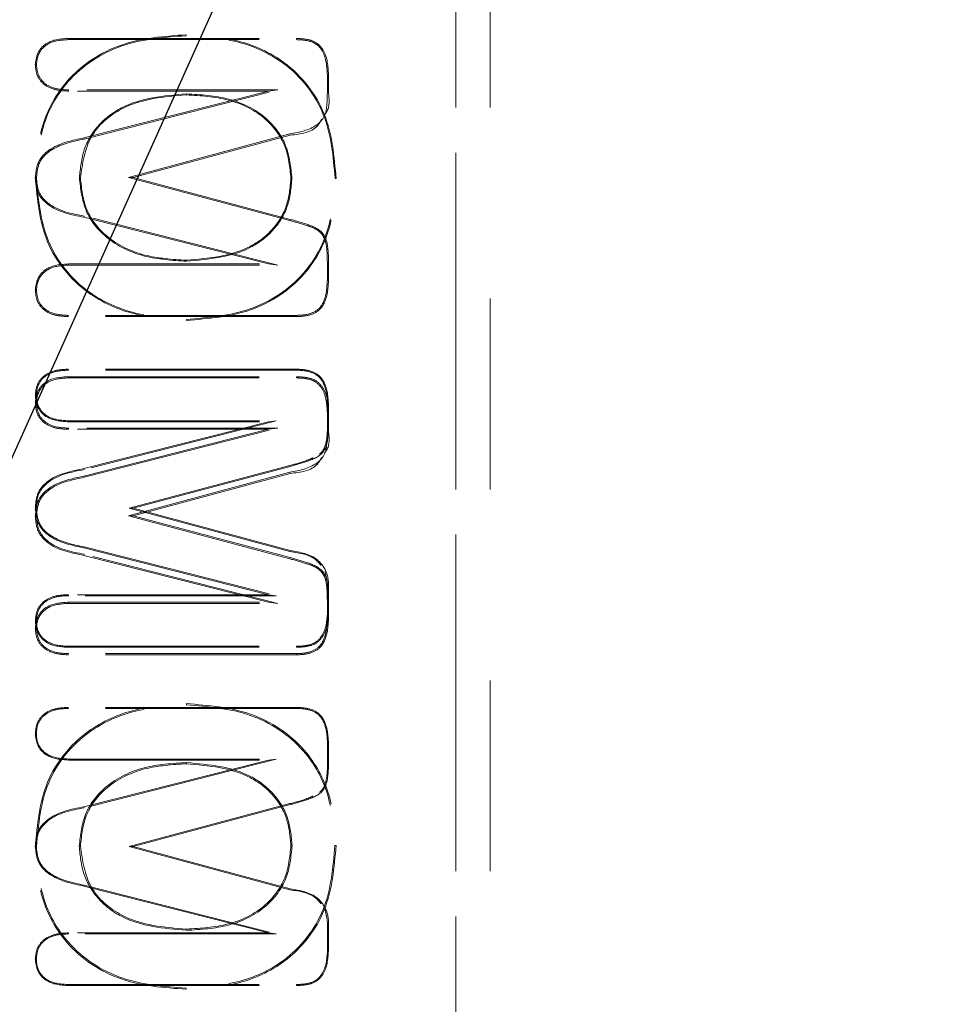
# Model space of a CAD drawing. Header units: inches. Extents: x 1802 to 2468, y -253 to -72.
# Tile 299 of 570: x 2074.88 to 2075.366, y -96.033 to -95.517. Entities that reach past the tile are written whole.
import ezdxf

# ---------------------------------------------------------------- set-up
doc = ezdxf.new("R2010")
doc.units = ezdxf.units.IN
doc.header["$LTSCALE"] = 0.5
doc.header["$MEASUREMENT"] = 0
doc.linetypes.add('HIDDEN', pattern=[0.225, 0.15, -0.075])
doc.layers.add('SID-M-S', color=105, linetype='Continuous')
doc.layers.add('SVD-M-S', color=8, linetype='Continuous')

msp = doc.modelspace()

# ---------------------------------------------------------------- linework, layer by layer
at = {"layer": 'SID-M-S'}
msp.add_line((2075.92523, -93.4104), (2071.99078, -102.16891), dxfattribs=at)
at = {"layer": 'SVD-M-S', "linetype": 'HIDDEN', "lineweight": 18}
for p, q in [((2075.10823, -96.28697), (2075.10823, -95.26334)), ((2075.10823, -95.26334), (2075.10823, -96.28697)), ((2075.12627, -95.26334), (2075.12627, -96.28697)), ((2074.96704, -95.52567), (2074.96704, -95.52515)), ((2074.90538, -95.52774), (2074.90537, -95.52712)), ((2074.90537, -95.52712), (2075.02483, -95.52712)), ((2074.90538, -95.52774), (2075.02482, -95.52774)), ((2075.02482, -95.52774), (2075.02483, -95.52712)), ((2074.8887, -95.54084), (2074.88808, -95.54084)), ((2075.04101, -95.54608), (2075.04163, -95.54607)), ((2075.04101, -95.54608), (2075.04101, -95.55551)), ((2075.04163, -95.54607), (2075.04163, -95.55551)), ((2074.90547, -95.55406), (2074.90546, -95.55468)), ((2075.01013, -95.55468), (2074.90546, -95.55468)), ((2075.01509, -95.55406), (2074.90547, -95.55406)), ((2074.91352, -95.5792), (2075.01013, -95.55468)), ((2074.91368, -95.57979), (2075.01509, -95.55406)), ((2074.96726, -95.55613), (2074.96725, -95.55665)), ((2075.01509, -95.55406), (2075.01013, -95.55468)), ((2075.04101, -95.55551), (2075.04163, -95.55551)), ((2075.02138, -95.57715), (2074.93687, -95.59996)), ((2075.02154, -95.57775), (2074.93926, -95.59996)), ((2075.02138, -95.57715), (2075.02154, -95.57775)), ((2074.91368, -95.57979), (2074.91352, -95.5792)), ((2074.8886, -95.59986), (2074.88808, -95.59987)), ((2074.91119, -95.60005), (2074.9117, -95.60005)), ((2074.93687, -95.59996), (2075.02138, -95.62249)), ((2074.93687, -95.59996), (2074.93926, -95.59996)), ((2074.93926, -95.59996), (2075.02154, -95.62189)), ((2075.02246, -95.60048), (2075.02194, -95.60048)), ((2075.04505, -95.60048), (2075.04556, -95.60048)), ((2074.91367, -95.62012), (2074.91352, -95.62072)), ((2075.01013, -95.64523), (2074.91352, -95.62072)), ((2075.01509, -95.64585), (2074.91367, -95.62012)), ((2075.02138, -95.62249), (2075.02154, -95.62189)), ((2074.90547, -95.64585), (2074.90546, -95.64523)), ((2074.90546, -95.64523), (2075.01013, -95.64523)), ((2074.96725, -95.64378), (2074.96725, -95.64326)), ((2075.01509, -95.64585), (2075.01013, -95.64523)), ((2075.04101, -95.64425), (2075.04101, -95.65371)), ((2075.04101, -95.64425), (2075.04163, -95.64425)), ((2075.04163, -95.64425), (2075.04163, -95.65372)), ((2074.90547, -95.64585), (2075.01509, -95.64585)), ((2075.04101, -95.65371), (2075.04163, -95.65372)), ((2074.8887, -95.65886), (2074.88808, -95.65886)), ((2074.90538, -95.67217), (2074.90537, -95.67279)), ((2075.02483, -95.67279), (2074.90537, -95.67279)), ((2075.02482, -95.67217), (2074.90538, -95.67217)), ((2074.96725, -95.67425), (2074.96725, -95.67476)), ((2075.02482, -95.67217), (2075.02483, -95.67279)), ((2075.02483, -95.70035), (2074.90537, -95.70035)), ((2074.90538, -95.70087), (2074.90537, -95.70035)), ((2075.02482, -95.70087), (2074.90538, -95.70087)), ((2075.02482, -95.70087), (2075.02483, -95.70035)), ((2074.90538, -95.70491), (2074.90537, -95.70429)), ((2074.90537, -95.70429), (2075.02483, -95.70429)), ((2074.90538, -95.70491), (2075.02482, -95.70491)), ((2075.02482, -95.70491), (2075.02483, -95.70429)), ((2074.8886, -95.71428), (2074.88808, -95.71428)), ((2074.8887, -95.71801), (2074.88808, -95.71801)), ((2075.04111, -95.71943), (2075.04163, -95.71942)), ((2075.04111, -95.72889), (2075.04111, -95.71943)), ((2075.04163, -95.72889), (2075.04163, -95.71942)), ((2074.90547, -95.72739), (2074.90546, -95.72791)), ((2074.90546, -95.72791), (2075.01013, -95.72791)), ((2074.90547, -95.72739), (2075.01426, -95.72739)), ((2075.01013, -95.72791), (2074.91352, -95.75242)), ((2075.01426, -95.72739), (2074.91365, -95.75292)), ((2075.01426, -95.72739), (2075.01013, -95.72791)), ((2075.04101, -95.72324), (2075.04101, -95.73267)), ((2075.04101, -95.72324), (2075.04163, -95.72324)), ((2074.90547, -95.73123), (2074.90546, -95.73185)), ((2075.01013, -95.73185), (2074.90546, -95.73185)), ((2075.01509, -95.73123), (2074.90547, -95.73123)), ((2074.91352, -95.75636), (2075.01013, -95.73185)), ((2074.91368, -95.75696), (2075.01509, -95.73123)), ((2075.01509, -95.73123), (2075.01013, -95.73185)), ((2075.04111, -95.72889), (2075.04163, -95.72889)), ((2075.04163, -95.72889), (2075.04163, -95.73268)), ((2074.91365, -95.75292), (2074.91352, -95.75242)), ((2074.93727, -95.77318), (2075.02141, -95.75076)), ((2074.93926, -95.77319), (2075.02154, -95.75126)), ((2075.02141, -95.75076), (2075.02154, -95.75126)), ((2074.91368, -95.75696), (2074.91352, -95.75636)), ((2075.02138, -95.75432), (2074.93687, -95.77713)), ((2075.02154, -95.75492), (2074.93926, -95.77712)), ((2075.02138, -95.75432), (2075.02154, -95.75492)), ((2074.8886, -95.77319), (2074.88808, -95.77319)), ((2074.93727, -95.77318), (2074.93926, -95.77319)), ((2075.02141, -95.79589), (2074.93727, -95.77318)), ((2075.02154, -95.79539), (2074.93926, -95.77319)), ((2074.8887, -95.77712), (2074.88808, -95.77712)), ((2074.93687, -95.77713), (2074.93926, -95.77712)), ((2074.93687, -95.77713), (2075.02138, -95.79965)), ((2074.93926, -95.77712), (2075.02154, -95.79905)), ((2074.91365, -95.79345), (2074.91352, -95.79395)), ((2074.91352, -95.79395), (2075.01013, -95.81846)), ((2074.91365, -95.79345), (2075.01426, -95.81898)), ((2074.91367, -95.79728), (2074.91352, -95.79788)), ((2075.01013, -95.8224), (2074.91352, -95.79788)), ((2075.01509, -95.82302), (2074.91367, -95.79728)), ((2075.02138, -95.79965), (2075.02154, -95.79905)), ((2075.02141, -95.79589), (2075.02154, -95.79539)), ((2075.01013, -95.81846), (2074.90546, -95.81846)), ((2074.90547, -95.81898), (2074.90546, -95.81846)), ((2075.01426, -95.81898), (2074.90547, -95.81898)), ((2075.01426, -95.81898), (2075.01013, -95.81846)), ((2075.04111, -95.81763), (2075.04163, -95.81763)), ((2075.04111, -95.82707), (2075.04111, -95.81763)), ((2075.04163, -95.82707), (2075.04163, -95.81763)), ((2074.90547, -95.82302), (2074.90546, -95.8224)), ((2074.90546, -95.8224), (2075.01013, -95.8224)), ((2074.90547, -95.82302), (2075.01509, -95.82302)), ((2075.01509, -95.82302), (2075.01013, -95.8224)), ((2075.04101, -95.82142), (2075.04163, -95.82141)), ((2075.04101, -95.82142), (2075.04101, -95.83088)), ((2075.04101, -95.83088), (2075.04163, -95.83089)), ((2075.04111, -95.82707), (2075.04163, -95.82707)), ((2075.04163, -95.82707), (2075.04163, -95.83089)), ((2074.8886, -95.8323), (2074.88808, -95.8323)), ((2074.8887, -95.83603), (2074.88808, -95.83602)), ((2074.90538, -95.8455), (2074.90537, -95.84602)), ((2074.90537, -95.84602), (2075.02483, -95.84602)), ((2074.90538, -95.8455), (2075.02482, -95.8455)), ((2075.02482, -95.8455), (2075.02483, -95.84602)), ((2074.90538, -95.84934), (2074.90537, -95.84996)), ((2075.02483, -95.84996), (2074.90537, -95.84996)), ((2075.02482, -95.84934), (2074.90538, -95.84934)), ((2075.02482, -95.84934), (2075.02483, -95.84996)), ((2075.02483, -95.87752), (2074.90537, -95.87752)), ((2074.90538, -95.87803), (2074.90537, -95.87752)), ((2074.96725, -95.87617), (2074.96725, -95.87555)), ((2075.02482, -95.87803), (2075.02483, -95.87752)), ((2075.02482, -95.87803), (2074.90538, -95.87803)), ((2074.8886, -95.89145), (2074.88808, -95.89145)), ((2075.04111, -95.89659), (2075.04163, -95.89659)), ((2075.04111, -95.90606), (2075.04111, -95.89659)), ((2075.04163, -95.90606), (2075.04163, -95.89659)), ((2074.90547, -95.90456), (2074.90546, -95.90508)), ((2074.90546, -95.90508), (2075.01013, -95.90508)), ((2074.90547, -95.90456), (2075.01426, -95.90456)), ((2075.01013, -95.90508), (2074.91352, -95.92959)), ((2075.01426, -95.90456), (2074.91365, -95.93009)), ((2074.96725, -95.90643), (2074.96725, -95.90704)), ((2075.01426, -95.90456), (2075.01013, -95.90508)), ((2075.04111, -95.90606), (2075.04163, -95.90606)), ((2074.93727, -95.95035), (2075.02141, -95.92792)), ((2074.93926, -95.95035), (2075.02154, -95.92842)), ((2075.02141, -95.92792), (2075.02154, -95.92842)), ((2074.91365, -95.93009), (2074.91352, -95.92959)), ((2074.8886, -95.95035), (2074.88808, -95.95035)), ((2074.91109, -95.95026), (2074.9117, -95.95026)), ((2074.93727, -95.95035), (2074.93926, -95.95035)), ((2075.02141, -95.97306), (2074.93727, -95.95035)), ((2075.02154, -95.97256), (2074.93926, -95.95035)), ((2075.02256, -95.94983), (2075.02194, -95.94983)), ((2075.04494, -95.94983), (2075.04556, -95.94983)), ((2074.91365, -95.97061), (2074.91352, -95.97111)), ((2074.91352, -95.97111), (2075.01013, -95.99563)), ((2074.91365, -95.97061), (2075.01426, -95.99614)), ((2075.02141, -95.97306), (2075.02154, -95.97256)), ((2075.01013, -95.99563), (2074.90546, -95.99563)), ((2074.90547, -95.99614), (2074.90546, -95.99563)), ((2075.01426, -95.99614), (2074.90547, -95.99614)), ((2074.96726, -95.99428), (2074.96725, -95.99366)), ((2075.01426, -95.99614), (2075.01013, -95.99563)), ((2075.04111, -95.9948), (2075.04163, -95.9948)), ((2075.04111, -96.00423), (2075.04111, -95.9948)), ((2075.04163, -96.00424), (2075.04163, -95.9948)), ((2075.04111, -96.00423), (2075.04163, -96.00424)), ((2074.8886, -96.00947), (2074.88808, -96.00947)), ((2074.90538, -96.02267), (2074.90537, -96.02319)), ((2074.90537, -96.02319), (2075.02483, -96.02319)), ((2074.90538, -96.02267), (2075.02482, -96.02267)), ((2074.96704, -96.02454), (2074.96704, -96.02515)), ((2075.02482, -96.02267), (2075.02483, -96.02319))]:
    msp.add_line(p, q, dxfattribs=at)
for points, knots in [([(2074.96704, -95.52515), (2074.9555, -95.52599), (2074.93248, -95.52766), (2074.90446, -95.54606), (2074.88987, -95.57271), (2074.88868, -95.5908), (2074.88808, -95.59987)], [0, 0, 0, 0, 0.280499, 0.559392, 0.779335, 1, 1, 1, 1]), ([(2074.96704, -95.52567), (2074.95556, -95.5265), (2074.93269, -95.52816), (2074.90485, -95.54642), (2074.89037, -95.57288), (2074.88919, -95.59085), (2074.8886, -95.59986)], [0, 0, 0, 0, 0.280942, 0.559496, 0.779118, 1, 1, 1, 1]), ([(2075.04556, -95.60048), (2075.0446, -95.58889), (2075.04267, -95.56578), (2075.02172, -95.53915), (2074.99419, -95.52679), (2074.9761, -95.5257), (2074.96704, -95.52515)], [0, 0, 0, 0, 0.280165, 0.558698, 0.779043, 1, 1, 1, 1]), ([(2075.04505, -95.60048), (2075.04409, -95.58896), (2075.04218, -95.566), (2075.02138, -95.53956), (2074.99404, -95.5273), (2074.97606, -95.52621), (2074.96704, -95.52567)], [0, 0, 0, 0, 0.280361, 0.558436, 0.77866, 1, 1, 1, 1]), ([(2074.88808, -95.54084), (2074.88838, -95.5385), (2074.88899, -95.53381), (2074.89557, -95.52774), (2074.90165, -95.52736), (2074.90537, -95.52712)], [0, 0, 0, 0, 0.280121, 0.559565, 1, 1, 1, 1]), ([(2074.8887, -95.54084), (2074.88882, -95.53934), (2074.88907, -95.53637), (2074.89137, -95.53242), (2074.89657, -95.52829), (2074.90173, -95.52797), (2074.90538, -95.52774)], [0, 0, 0, 0, 0.187199, 0.3717, 0.556354, 1, 1, 1, 1]), ([(2075.02482, -95.52774), (2075.02661, -95.52781), (2075.03013, -95.52795), (2075.03528, -95.52961), (2075.04041, -95.53571), (2075.04076, -95.54177), (2075.04101, -95.54608)], [0, 0, 0, 0, 0.190418, 0.375788, 0.556281, 1, 1, 1, 1]), ([(2075.02483, -95.52712), (2075.02665, -95.52719), (2075.03029, -95.52734), (2075.03564, -95.52908), (2075.04099, -95.5354), (2075.04136, -95.54166), (2075.04163, -95.54607)], [0, 0, 0, 0, 0.18788, 0.3748798, 0.5606873, 1, 1, 1, 1]), ([(2074.90546, -95.55468), (2074.90311, -95.55457), (2074.89842, -95.55436), (2074.89229, -95.55149), (2074.88857, -95.54641), (2074.88825, -95.5427), (2074.88808, -95.54084)], [0, 0, 0, 0, 0.280959, 0.560029, 0.779778, 1, 1, 1, 1]), ([(2074.90547, -95.55406), (2074.90317, -95.55396), (2074.89863, -95.55376), (2074.89273, -95.55102), (2074.88916, -95.54617), (2074.88886, -95.54263), (2074.8887, -95.54084)], [0, 0, 0, 0, 0.285945, 0.563407, 0.780072, 1, 1, 1, 1]), ([(2074.91119, -95.60005), (2074.91168, -95.59505), (2074.91266, -95.58505), (2074.92067, -95.57186), (2074.93838, -95.55861), (2074.95536, -95.55715), (2074.96726, -95.55613)], [0, 0, 0, 0, 0.187389, 0.375014, 0.562503, 1, 1, 1, 1]), ([(2074.9117, -95.60005), (2074.91277, -95.5926), (2074.91491, -95.57771), (2074.93637, -95.55917), (2074.95553, -95.55761), (2074.96725, -95.55665)], [0, 0, 0, 0, 0.279993, 0.559592, 1, 1, 1, 1]), ([(2074.96725, -95.55665), (2074.97464, -95.55709), (2074.98937, -95.55796), (2075.00847, -95.56717), (2075.02021, -95.58303), (2075.02136, -95.59466), (2075.02194, -95.60048)], [0, 0, 0, 0, 0.280961, 0.560426, 0.779933, 1, 1, 1, 1]), ([(2074.96726, -95.55613), (2074.97469, -95.55657), (2074.98954, -95.55745), (2075.00882, -95.56677), (2075.0207, -95.58282), (2075.02187, -95.59459), (2075.02246, -95.60048)], [0, 0, 0, 0, 0.279842, 0.559426, 0.779748, 1, 1, 1, 1]), ([(2075.04101, -95.55551), (2075.04096, -95.55761), (2075.04087, -95.56177), (2075.04004, -95.56808), (2075.03345, -95.57494), (2075.02641, -95.57623), (2075.02138, -95.57715)], [0, 0, 0, 0, 0.190351, 0.37588, 0.553644, 1, 1, 1, 1]), ([(2075.04163, -95.55551), (2075.04198, -95.55891), (2075.04243, -95.56315), (2075.04005, -95.56643), (2075.03958, -95.56709)], [0, 0, 0, 0, 0.79971, 1, 1, 1, 1]), ([(2075.03806, -95.56941), (2075.03736, -95.57064), (2075.03414, -95.57635), (2075.02708, -95.57714), (2075.02154, -95.57775)], [0, 0, 0, 0, 0.215277, 1, 1, 1, 1]), ([(2074.88808, -95.59996), (2074.88841, -95.59691), (2074.8889, -95.59232), (2074.89272, -95.58751), (2074.89997, -95.58203), (2074.9075, -95.58045), (2074.91352, -95.5792)], [0, 0, 0, 0, 0.248636, 0.37389, 0.499113, 1, 1, 1, 1]), ([(2074.8887, -95.59996), (2074.88901, -95.59701), (2074.88948, -95.59258), (2074.89318, -95.58794), (2074.90029, -95.58257), (2074.90771, -95.58103), (2074.91368, -95.57979)], [0, 0, 0, 0, 0.245847, 0.369127, 0.492501, 1, 1, 1, 1]), ([(2074.88808, -95.59987), (2074.88911, -95.61146), (2074.89117, -95.63458), (2074.91256, -95.66086), (2074.94011, -95.67301), (2074.9582, -95.67418), (2074.96725, -95.67476)], [0, 0, 0, 0, 0.280088, 0.558604, 0.779028, 1, 1, 1, 1]), ([(2074.91352, -95.62072), (2074.90669, -95.61942), (2074.89718, -95.6176), (2074.88865, -95.60807), (2074.88827, -95.60266), (2074.88808, -95.59996)], [0, 0, 0, 0, 0.5600807, 0.7797339, 1, 1, 1, 1]), ([(2074.8886, -95.59986), (2074.88962, -95.61139), (2074.89166, -95.63434), (2074.9129, -95.66044), (2074.94026, -95.6725), (2074.95824, -95.67366), (2074.96725, -95.67425)], [0, 0, 0, 0, 0.280257, 0.558297, 0.77862, 1, 1, 1, 1]), ([(2074.91367, -95.62012), (2074.90693, -95.61885), (2074.89761, -95.6171), (2074.88924, -95.60781), (2074.88888, -95.60259), (2074.8887, -95.59996)], [0, 0, 0, 0, 0.565409, 0.781494, 1, 1, 1, 1]), ([(2074.96725, -95.64378), (2074.95981, -95.64335), (2074.94493, -95.64248), (2074.92564, -95.63336), (2074.91307, -95.61777), (2074.91182, -95.60595), (2074.91119, -95.60005)], [0, 0, 0, 0, 0.279788, 0.559453, 0.779811, 1, 1, 1, 1]), ([(2074.96725, -95.64326), (2074.95985, -95.64283), (2074.9451, -95.64197), (2074.92599, -95.63295), (2074.91356, -95.61755), (2074.91232, -95.60589), (2074.9117, -95.60005)], [0, 0, 0, 0, 0.280968, 0.56052, 0.7802, 1, 1, 1, 1]), ([(2074.96725, -95.67476), (2074.97868, -95.67386), (2075.00148, -95.67206), (2075.02924, -95.65381), (2075.04369, -95.62739), (2075.04494, -95.60946), (2075.04556, -95.60048)], [0, 0, 0, 0, 0.280467, 0.559364, 0.779372, 1, 1, 1, 1]), ([(2075.02194, -95.60048), (2075.0215, -95.60535), (2075.02061, -95.61509), (2075.01273, -95.62787), (2074.99551, -95.64084), (2074.9789, -95.64227), (2074.96725, -95.64326)], [0, 0, 0, 0, 0.18712, 0.373893, 0.56098, 1, 1, 1, 1]), ([(2075.02246, -95.60048), (2075.02201, -95.60541), (2075.02111, -95.61527), (2075.01313, -95.62821), (2074.99574, -95.64133), (2074.97898, -95.64277), (2074.96725, -95.64378)], [0, 0, 0, 0, 0.187349, 0.374792, 0.562344, 1, 1, 1, 1]), ([(2074.96725, -95.67425), (2074.97863, -95.67335), (2075.00128, -95.67157), (2075.02885, -95.65345), (2075.04319, -95.62722), (2075.04443, -95.60941), (2075.04505, -95.60048)], [0, 0, 0, 0, 0.280873, 0.559442, 0.779161, 1, 1, 1, 1]), ([(2075.02138, -95.62249), (2075.02432, -95.62331), (2075.02896, -95.62462), (2075.03463, -95.62657), (2075.03793, -95.62903), (2075.04026, -95.63305), (2075.0409, -95.63835), (2075.04097, -95.64244), (2075.04101, -95.64425)], [0, 0, 0, 0, 0.273065, 0.431486, 0.532335, 0.633624, 0.837067, 1, 1, 1, 1]), ([(2075.02154, -95.62189), (2075.02459, -95.6227), (2075.03064, -95.62431), (2075.03954, -95.62822), (2075.04153, -95.63679), (2075.04159, -95.64175), (2075.04163, -95.64425)], [0, 0, 0, 0, 0.2819089, 0.5591024, 0.7785553, 1, 1, 1, 1]), ([(2074.88808, -95.65886), (2074.8884, -95.65652), (2074.88903, -95.65184), (2074.89569, -95.64586), (2074.90175, -95.64547), (2074.90546, -95.64523)], [0, 0, 0, 0, 0.279801, 0.5595, 1, 1, 1, 1]), ([(2074.8887, -95.65886), (2074.88882, -95.65736), (2074.88906, -95.65439), (2074.89146, -95.6505), (2074.89667, -95.6464), (2074.90183, -95.64608), (2074.90547, -95.64585)], [0, 0, 0, 0, 0.186949, 0.371192, 0.556281, 1, 1, 1, 1]), ([(2075.04101, -95.65371), (2075.04087, -95.65639), (2075.04059, -95.66166), (2075.03754, -95.66891), (2075.03107, -95.67192), (2075.02693, -95.67209), (2075.02482, -95.67217)], [0, 0, 0, 0, 0.28539, 0.561777, 0.776718, 1, 1, 1, 1]), ([(2075.04163, -95.65372), (2075.04148, -95.65645), (2075.0412, -95.66188), (2075.038, -95.66937), (2075.03128, -95.67253), (2075.02699, -95.6727), (2075.02483, -95.67279)], [0, 0, 0, 0, 0.281244, 0.560257, 0.779158, 1, 1, 1, 1]), ([(2074.90537, -95.67279), (2074.90302, -95.67268), (2074.89833, -95.67247), (2074.8922, -95.66957), (2074.88856, -95.66443), (2074.88824, -95.66072), (2074.88808, -95.65886)], [0, 0, 0, 0, 0.280951, 0.559964, 0.779739, 1, 1, 1, 1]), ([(2074.90538, -95.67217), (2074.90308, -95.67207), (2074.89854, -95.67187), (2074.89264, -95.6691), (2074.88916, -95.66419), (2074.88885, -95.66065), (2074.8887, -95.65886)], [0, 0, 0, 0, 0.285899, 0.563176, 0.779823, 1, 1, 1, 1]), ([(2074.90537, -95.70035), (2074.90302, -95.70046), (2074.89833, -95.70067), (2074.8922, -95.70358), (2074.88856, -95.70872), (2074.88824, -95.71243), (2074.88808, -95.71428)], [0, 0, 0, 0, 0.280951, 0.559964, 0.779739, 1, 1, 1, 1]), ([(2074.90538, -95.70087), (2074.90307, -95.70097), (2074.8985, -95.70118), (2074.89256, -95.70397), (2074.88906, -95.70892), (2074.88875, -95.71249), (2074.8886, -95.71428)], [0, 0, 0, 0, 0.285047, 0.562619, 0.779802, 1, 1, 1, 1]), ([(2075.04111, -95.71943), (2075.04097, -95.71674), (2075.0407, -95.71145), (2075.03762, -95.70416), (2075.0311, -95.70112), (2075.02694, -95.70095), (2075.02482, -95.70087)], [0, 0, 0, 0, 0.2846728, 0.5615011, 0.7768975, 1, 1, 1, 1]), ([(2075.04163, -95.71942), (2075.04148, -95.71669), (2075.0412, -95.71126), (2075.03799, -95.70377), (2075.03128, -95.70062), (2075.02699, -95.70044), (2075.02483, -95.70035)], [0, 0, 0, 0, 0.281238, 0.560244, 0.77914, 1, 1, 1, 1]), ([(2074.88808, -95.71801), (2074.88838, -95.71566), (2074.88899, -95.71098), (2074.89557, -95.7049), (2074.90165, -95.70452), (2074.90537, -95.70429)], [0, 0, 0, 0, 0.280121, 0.559565, 1, 1, 1, 1]), ([(2074.8887, -95.71801), (2074.88882, -95.71651), (2074.88907, -95.71353), (2074.89137, -95.70959), (2074.89657, -95.70546), (2074.90173, -95.70514), (2074.90538, -95.70491)], [0, 0, 0, 0, 0.187199, 0.3717, 0.556354, 1, 1, 1, 1]), ([(2075.02482, -95.70491), (2075.02661, -95.70498), (2075.03013, -95.70511), (2075.03528, -95.70677), (2075.04041, -95.71288), (2075.04076, -95.71894), (2075.04101, -95.72324)], [0, 0, 0, 0, 0.190418, 0.375788, 0.556281, 1, 1, 1, 1]), ([(2075.02483, -95.70429), (2075.02665, -95.70436), (2075.03029, -95.7045), (2075.03564, -95.70625), (2075.04099, -95.71256), (2075.04136, -95.71883), (2075.04163, -95.72324)], [0, 0, 0, 0, 0.18788, 0.37488, 0.560687, 1, 1, 1, 1]), ([(2074.88808, -95.71428), (2074.8884, -95.71663), (2074.88903, -95.72131), (2074.89569, -95.72728), (2074.90175, -95.72767), (2074.90546, -95.72791)], [0, 0, 0, 0, 0.279801, 0.5595, 1, 1, 1, 1]), ([(2074.8886, -95.71428), (2074.88872, -95.71579), (2074.88896, -95.71879), (2074.89138, -95.72271), (2074.89662, -95.72684), (2074.90181, -95.72716), (2074.90547, -95.72739)], [0, 0, 0, 0, 0.1869995, 0.3717126, 0.5571335, 1, 1, 1, 1]), ([(2074.90546, -95.73185), (2074.90311, -95.73174), (2074.89842, -95.73153), (2074.89229, -95.72866), (2074.88857, -95.72358), (2074.88825, -95.71986), (2074.88808, -95.71801)], [0, 0, 0, 0, 0.280959, 0.560029, 0.779778, 1, 1, 1, 1]), ([(2074.90547, -95.73123), (2074.90317, -95.73113), (2074.89863, -95.73092), (2074.89273, -95.72818), (2074.88916, -95.72334), (2074.88886, -95.71979), (2074.8887, -95.71801)], [0, 0, 0, 0, 0.285945, 0.563407, 0.780072, 1, 1, 1, 1]), ([(2075.04101, -95.73267), (2075.04096, -95.73478), (2075.04087, -95.73893), (2075.04004, -95.74525), (2075.03345, -95.75211), (2075.02641, -95.7534), (2075.02138, -95.75432)], [0, 0, 0, 0, 0.190351, 0.37588, 0.553644, 1, 1, 1, 1]), ([(2075.02154, -95.75126), (2075.02459, -95.75044), (2075.03064, -95.74883), (2075.03954, -95.74493), (2075.04153, -95.73636), (2075.04159, -95.73139), (2075.04163, -95.72889)], [0, 0, 0, 0, 0.2819089, 0.5591024, 0.7785553, 1, 1, 1, 1]), ([(2075.03687, -95.74478), (2075.03721, -95.74454), (2075.03847, -95.74362), (2075.0403, -95.74005), (2075.04102, -95.73481), (2075.04108, -95.7307), (2075.04111, -95.72889)], [0, 0, 0, 0, 0.072464, 0.274402, 0.67981, 1, 1, 1, 1]), ([(2075.04163, -95.73268), (2075.04198, -95.73607), (2075.04243, -95.74031), (2075.04005, -95.7436), (2075.03958, -95.74426)], [0, 0, 0, 0, 0.79971, 1, 1, 1, 1]), ([(2075.02141, -95.75076), (2075.0244, -95.74999), (2075.02858, -95.74893), (2075.03253, -95.74724), (2075.03365, -95.74676)], [0, 0, 0, 0, 0.717269, 1, 1, 1, 1]), ([(2075.03806, -95.74658), (2075.03736, -95.74781), (2075.03414, -95.75352), (2075.02708, -95.7543), (2075.02154, -95.75492)], [0, 0, 0, 0, 0.215277, 1, 1, 1, 1]), ([(2074.91352, -95.75242), (2074.90669, -95.75373), (2074.89718, -95.75554), (2074.88865, -95.76507), (2074.88827, -95.77048), (2074.88808, -95.77319)], [0, 0, 0, 0, 0.560081, 0.779734, 1, 1, 1, 1]), ([(2074.91365, -95.75292), (2074.90689, -95.7542), (2074.89754, -95.75596), (2074.88914, -95.76529), (2074.88878, -95.77055), (2074.8886, -95.77319)], [0, 0, 0, 0, 0.564503, 0.781193, 1, 1, 1, 1]), ([(2074.88808, -95.77712), (2074.88841, -95.77407), (2074.8889, -95.76948), (2074.89272, -95.76468), (2074.89997, -95.75919), (2074.9075, -95.75762), (2074.91352, -95.75636)], [0, 0, 0, 0, 0.248636, 0.37389, 0.499113, 1, 1, 1, 1]), ([(2074.8887, -95.77712), (2074.88901, -95.77417), (2074.88948, -95.76974), (2074.89318, -95.76511), (2074.90029, -95.75974), (2074.90771, -95.7582), (2074.91368, -95.75696)], [0, 0, 0, 0, 0.245847, 0.369127, 0.492501, 1, 1, 1, 1]), ([(2074.88808, -95.77319), (2074.88841, -95.77624), (2074.8889, -95.78083), (2074.89272, -95.78563), (2074.89997, -95.79112), (2074.9075, -95.79269), (2074.91352, -95.79395)], [0, 0, 0, 0, 0.248636, 0.37389, 0.499113, 1, 1, 1, 1]), ([(2074.8886, -95.77319), (2074.88891, -95.77615), (2074.88938, -95.78061), (2074.8931, -95.78527), (2074.90024, -95.79066), (2074.90767, -95.79221), (2074.91365, -95.79345)], [0, 0, 0, 0, 0.246323, 0.369937, 0.493625, 1, 1, 1, 1]), ([(2074.91352, -95.79788), (2074.90669, -95.79658), (2074.89718, -95.79477), (2074.88865, -95.78523), (2074.88827, -95.77983), (2074.88808, -95.77712)], [0, 0, 0, 0, 0.560081, 0.779734, 1, 1, 1, 1]), ([(2074.91367, -95.79728), (2074.90693, -95.79602), (2074.89761, -95.79426), (2074.88924, -95.78497), (2074.88888, -95.77975), (2074.8887, -95.77712)], [0, 0, 0, 0, 0.565409, 0.781494, 1, 1, 1, 1]), ([(2075.02138, -95.79965), (2075.02432, -95.80048), (2075.02896, -95.80178), (2075.03463, -95.80374), (2075.03793, -95.8062), (2075.04026, -95.81021), (2075.0409, -95.81551), (2075.04097, -95.8196), (2075.04101, -95.82142)], [0, 0, 0, 0, 0.273065, 0.431486, 0.532335, 0.633624, 0.837067, 1, 1, 1, 1]), ([(2075.03768, -95.80316), (2075.03699, -95.8023), (2075.03314, -95.79752), (2075.0267, -95.79663), (2075.02141, -95.79589)], [0, 0, 0, 0, 0.179207, 1, 1, 1, 1]), ([(2075.04163, -95.81763), (2075.04172, -95.81439), (2075.0419, -95.808), (2075.03519, -95.79763), (2075.02675, -95.79625), (2075.02154, -95.79539)], [0, 0, 0, 0, 0.282426, 0.556471, 1, 1, 1, 1]), ([(2075.02154, -95.79905), (2075.02459, -95.79987), (2075.03064, -95.80147), (2075.03954, -95.80538), (2075.04153, -95.81395), (2075.04159, -95.81892), (2075.04163, -95.82141)], [0, 0, 0, 0, 0.281909, 0.559102, 0.778555, 1, 1, 1, 1]), ([(2075.04111, -95.81763), (2075.04113, -95.8155), (2075.04116, -95.81166), (2075.04017, -95.80795), (2075.03973, -95.8063)], [0, 0, 0, 0, 0.554553, 1, 1, 1, 1]), ([(2074.90546, -95.81846), (2074.90311, -95.81857), (2074.89842, -95.81878), (2074.89229, -95.82165), (2074.88857, -95.82673), (2074.88825, -95.83045), (2074.88808, -95.8323)], [0, 0, 0, 0, 0.2809589, 0.5600287, 0.779778, 1, 1, 1, 1]), ([(2074.90547, -95.81898), (2074.90316, -95.81908), (2074.89859, -95.81929), (2074.89266, -95.82205), (2074.88906, -95.82693), (2074.88875, -95.83051), (2074.8886, -95.8323)], [0, 0, 0, 0, 0.285086, 0.562822, 0.780014, 1, 1, 1, 1]), ([(2074.88808, -95.83602), (2074.8884, -95.83368), (2074.88903, -95.829), (2074.89569, -95.82303), (2074.90175, -95.82264), (2074.90546, -95.8224)], [0, 0, 0, 0, 0.279801, 0.5595, 1, 1, 1, 1]), ([(2074.8887, -95.83603), (2074.88882, -95.83453), (2074.88906, -95.83155), (2074.89146, -95.82767), (2074.89667, -95.82357), (2074.90183, -95.82325), (2074.90547, -95.82302)], [0, 0, 0, 0, 0.186949, 0.371192, 0.556281, 1, 1, 1, 1]), ([(2075.02482, -95.8455), (2075.02662, -95.84544), (2075.03016, -95.8453), (2075.03534, -95.84362), (2075.04051, -95.83748), (2075.04086, -95.83139), (2075.04111, -95.82707)], [0, 0, 0, 0, 0.189984, 0.375633, 0.557036, 1, 1, 1, 1]), ([(2075.04101, -95.83088), (2075.04087, -95.83356), (2075.04059, -95.83882), (2075.03754, -95.84607), (2075.03107, -95.84909), (2075.02693, -95.84925), (2075.02482, -95.84934)], [0, 0, 0, 0, 0.28539, 0.561777, 0.776718, 1, 1, 1, 1]), ([(2075.02483, -95.84602), (2075.02665, -95.84595), (2075.03029, -95.84581), (2075.03564, -95.84406), (2075.04099, -95.83775), (2075.04136, -95.83148), (2075.04163, -95.82707)], [0, 0, 0, 0, 0.18788, 0.37488, 0.560687, 1, 1, 1, 1]), ([(2075.04163, -95.83089), (2075.04148, -95.83362), (2075.0412, -95.83905), (2075.038, -95.84654), (2075.03128, -95.84969), (2075.02699, -95.84987), (2075.02483, -95.84996)], [0, 0, 0, 0, 0.2812441, 0.5602567, 0.7791583, 1, 1, 1, 1]), ([(2074.88808, -95.8323), (2074.88838, -95.83465), (2074.88899, -95.83933), (2074.89557, -95.84541), (2074.90165, -95.84579), (2074.90537, -95.84602)], [0, 0, 0, 0, 0.280121, 0.559565, 1, 1, 1, 1]), ([(2074.90537, -95.84996), (2074.90302, -95.84985), (2074.89833, -95.84963), (2074.8922, -95.84673), (2074.88856, -95.84159), (2074.88824, -95.83788), (2074.88808, -95.83602)], [0, 0, 0, 0, 0.2809512, 0.5599643, 0.7797394, 1, 1, 1, 1]), ([(2074.8886, -95.8323), (2074.88872, -95.83381), (2074.88897, -95.83681), (2074.89129, -95.84079), (2074.89653, -95.84495), (2074.90172, -95.84527), (2074.90538, -95.8455)], [0, 0, 0, 0, 0.187214, 0.372159, 0.557204, 1, 1, 1, 1]), ([(2074.90538, -95.84934), (2074.90308, -95.84924), (2074.89854, -95.84903), (2074.89264, -95.84626), (2074.88916, -95.84135), (2074.88885, -95.83781), (2074.8887, -95.83603)], [0, 0, 0, 0, 0.285899, 0.563176, 0.779823, 1, 1, 1, 1]), ([(2074.88808, -95.95044), (2074.88911, -95.93885), (2074.89117, -95.91573), (2074.91256, -95.88945), (2074.94011, -95.8773), (2074.9582, -95.87613), (2074.96725, -95.87555)], [0, 0, 0, 0, 0.280088, 0.558604, 0.779028, 1, 1, 1, 1]), ([(2074.90537, -95.87752), (2074.90302, -95.87762), (2074.89833, -95.87784), (2074.8922, -95.88074), (2074.88856, -95.88588), (2074.88824, -95.88959), (2074.88808, -95.89145)], [0, 0, 0, 0, 0.280951, 0.559964, 0.779739, 1, 1, 1, 1]), ([(2074.8887, -95.95045), (2074.88972, -95.93894), (2074.89175, -95.91601), (2074.91296, -95.88995), (2074.94029, -95.87791), (2074.95825, -95.87675), (2074.96725, -95.87617)], [0, 0, 0, 0, 0.2802909, 0.5582351, 0.7785378, 1, 1, 1, 1]), ([(2074.96725, -95.87555), (2074.97868, -95.87645), (2075.00148, -95.87825), (2075.02924, -95.8965), (2075.04369, -95.92292), (2075.04494, -95.94085), (2075.04556, -95.94983)], [0, 0, 0, 0, 0.280467, 0.559364, 0.779372, 1, 1, 1, 1]), ([(2074.96725, -95.87617), (2074.97861, -95.87706), (2075.00123, -95.87884), (2075.02877, -95.89693), (2075.04309, -95.92313), (2075.04432, -95.94091), (2075.04494, -95.94983)], [0, 0, 0, 0, 0.280955, 0.559458, 0.779119, 1, 1, 1, 1]), ([(2075.04163, -95.89659), (2075.04148, -95.89386), (2075.0412, -95.88843), (2075.03799, -95.88094), (2075.03128, -95.87778), (2075.02699, -95.87761), (2075.02483, -95.87752)], [0, 0, 0, 0, 0.281238, 0.560244, 0.77914, 1, 1, 1, 1]), ([(2074.90538, -95.87803), (2074.90307, -95.87814), (2074.8985, -95.87834), (2074.89256, -95.88114), (2074.88906, -95.88608), (2074.88875, -95.88965), (2074.8886, -95.89145)], [0, 0, 0, 0, 0.285047, 0.562619, 0.779802, 1, 1, 1, 1]), ([(2075.04111, -95.89659), (2075.04097, -95.89391), (2075.0407, -95.88861), (2075.03762, -95.88133), (2075.0311, -95.87828), (2075.02694, -95.87812), (2075.02482, -95.87803)], [0, 0, 0, 0, 0.284673, 0.561501, 0.776897, 1, 1, 1, 1]), ([(2074.88808, -95.89145), (2074.8884, -95.89379), (2074.88903, -95.89847), (2074.89569, -95.90445), (2074.90175, -95.90484), (2074.90546, -95.90508)], [0, 0, 0, 0, 0.279801, 0.5595, 1, 1, 1, 1]), ([(2074.8886, -95.89145), (2074.88872, -95.89296), (2074.88896, -95.89596), (2074.89138, -95.89988), (2074.89662, -95.904), (2074.90181, -95.90433), (2074.90547, -95.90456)], [0, 0, 0, 0, 0.186999, 0.371713, 0.557134, 1, 1, 1, 1]), ([(2074.96725, -95.90643), (2074.9598, -95.90686), (2074.94489, -95.90773), (2074.92557, -95.91687), (2074.91297, -95.9325), (2074.91171, -95.94434), (2074.91109, -95.95026)], [0, 0, 0, 0, 0.279555, 0.559243, 0.779734, 1, 1, 1, 1]), ([(2074.96725, -95.90704), (2074.95985, -95.90748), (2074.9451, -95.90834), (2074.92599, -95.91736), (2074.91356, -95.93275), (2074.91232, -95.94442), (2074.9117, -95.95026)], [0, 0, 0, 0, 0.280968, 0.56052, 0.7802, 1, 1, 1, 1]), ([(2075.02256, -95.94983), (2075.02211, -95.94489), (2075.02121, -95.935), (2075.01321, -95.92203), (2074.99578, -95.90888), (2074.979, -95.90744), (2074.96725, -95.90643)], [0, 0, 0, 0, 0.187393, 0.374969, 0.562613, 1, 1, 1, 1]), ([(2075.02194, -95.94983), (2075.0215, -95.94496), (2075.02061, -95.93522), (2075.01273, -95.92244), (2074.99551, -95.90947), (2074.9789, -95.90804), (2074.96725, -95.90704)], [0, 0, 0, 0, 0.18712, 0.373893, 0.56098, 1, 1, 1, 1]), ([(2075.02154, -95.92842), (2075.02459, -95.92761), (2075.03064, -95.926), (2075.03954, -95.92209), (2075.04153, -95.91352), (2075.04159, -95.90855), (2075.04163, -95.90606)], [0, 0, 0, 0, 0.281909, 0.559102, 0.778555, 1, 1, 1, 1]), ([(2075.03687, -95.92195), (2075.03721, -95.92171), (2075.03847, -95.92079), (2075.0403, -95.91721), (2075.04102, -95.91198), (2075.04108, -95.90787), (2075.04111, -95.90606)], [0, 0, 0, 0, 0.072464, 0.274402, 0.67981, 1, 1, 1, 1]), ([(2075.02141, -95.92792), (2075.0244, -95.92716), (2075.02858, -95.92609), (2075.03253, -95.9244), (2075.03365, -95.92392)], [0, 0, 0, 0, 0.717269, 1, 1, 1, 1]), ([(2074.91352, -95.92959), (2074.90669, -95.93089), (2074.89718, -95.93271), (2074.88865, -95.94224), (2074.88827, -95.94765), (2074.88808, -95.95035)], [0, 0, 0, 0, 0.560081, 0.779734, 1, 1, 1, 1]), ([(2074.91365, -95.93009), (2074.90689, -95.93137), (2074.89754, -95.93313), (2074.88914, -95.94246), (2074.88878, -95.94771), (2074.8886, -95.95035)], [0, 0, 0, 0, 0.564503, 0.781193, 1, 1, 1, 1]), ([(2074.88808, -95.95035), (2074.88841, -95.9534), (2074.8889, -95.95799), (2074.89272, -95.9628), (2074.89997, -95.96828), (2074.9075, -95.96986), (2074.91352, -95.97111)], [0, 0, 0, 0, 0.2486362, 0.3738895, 0.4991131, 1, 1, 1, 1]), ([(2074.96704, -96.02515), (2074.9555, -96.02432), (2074.93248, -96.02265), (2074.90446, -96.00425), (2074.88987, -95.9776), (2074.88868, -95.95951), (2074.88808, -95.95044)], [0, 0, 0, 0, 0.280499, 0.559392, 0.779335, 1, 1, 1, 1]), ([(2074.8886, -95.95035), (2074.88891, -95.95332), (2074.88938, -95.95778), (2074.8931, -95.96244), (2074.90024, -95.96783), (2074.90767, -95.96937), (2074.91365, -95.97061)], [0, 0, 0, 0, 0.246323, 0.369937, 0.493625, 1, 1, 1, 1]), ([(2074.96704, -96.02454), (2074.95557, -96.0237), (2074.93273, -96.02205), (2074.90493, -96.00382), (2074.89047, -95.97739), (2074.88929, -95.95945), (2074.8887, -95.95045)], [0, 0, 0, 0, 0.281032, 0.559518, 0.779075, 1, 1, 1, 1]), ([(2074.91109, -95.95026), (2074.91158, -95.95527), (2074.91256, -95.96529), (2074.92059, -95.97851), (2074.93833, -95.9918), (2074.95535, -95.99326), (2074.96726, -95.99428)], [0, 0, 0, 0, 0.187431, 0.375191, 0.562741, 1, 1, 1, 1]), ([(2074.9117, -95.95026), (2074.91277, -95.95771), (2074.91491, -95.9726), (2074.93637, -95.99114), (2074.95553, -95.9927), (2074.96725, -95.99366)], [0, 0, 0, 0, 0.279993, 0.559592, 1, 1, 1, 1]), ([(2075.04494, -95.94983), (2075.04399, -95.96134), (2075.04208, -95.98426), (2075.02132, -96.01066), (2074.99401, -96.02291), (2074.97605, -96.02399), (2074.96704, -96.02454)], [0, 0, 0, 0, 0.280401, 0.558384, 0.778583, 1, 1, 1, 1]), ([(2075.04556, -95.94983), (2075.0446, -95.96142), (2075.04267, -95.98453), (2075.02172, -96.01116), (2074.99419, -96.02352), (2074.9761, -96.02461), (2074.96704, -96.02515)], [0, 0, 0, 0, 0.2801646, 0.5586978, 0.7790431, 1, 1, 1, 1]), ([(2074.96725, -95.99366), (2074.97464, -95.99322), (2074.98937, -95.99235), (2075.00847, -95.98314), (2075.02021, -95.96728), (2075.02136, -95.95565), (2075.02194, -95.94983)], [0, 0, 0, 0, 0.280961, 0.560426, 0.779933, 1, 1, 1, 1]), ([(2074.96726, -95.99428), (2074.9747, -95.99384), (2074.98957, -95.99296), (2075.00889, -95.98362), (2075.0208, -95.96753), (2075.02197, -95.95573), (2075.02256, -95.94983)], [0, 0, 0, 0, 0.279621, 0.559229, 0.779711, 1, 1, 1, 1]), ([(2075.03768, -95.98032), (2075.03699, -95.97947), (2075.03314, -95.97469), (2075.0267, -95.97379), (2075.02141, -95.97306)], [0, 0, 0, 0, 0.179207, 1, 1, 1, 1]), ([(2075.04163, -95.9948), (2075.04172, -95.99156), (2075.0419, -95.98517), (2075.03519, -95.9748), (2075.02675, -95.97341), (2075.02154, -95.97256)], [0, 0, 0, 0, 0.282426, 0.556471, 1, 1, 1, 1]), ([(2075.04111, -95.9948), (2075.04113, -95.99267), (2075.04116, -95.98882), (2075.04017, -95.98511), (2075.03973, -95.98346)], [0, 0, 0, 0, 0.554553, 1, 1, 1, 1]), ([(2074.90546, -95.99563), (2074.90311, -95.99573), (2074.89842, -95.99595), (2074.89229, -95.99882), (2074.88857, -96.0039), (2074.88825, -96.00761), (2074.88808, -96.00947)], [0, 0, 0, 0, 0.280959, 0.560029, 0.779778, 1, 1, 1, 1]), ([(2074.90547, -95.99614), (2074.90316, -95.99625), (2074.89859, -95.99645), (2074.89266, -95.99921), (2074.88906, -96.0041), (2074.88875, -96.00767), (2074.8886, -96.00947)], [0, 0, 0, 0, 0.285086, 0.562822, 0.780014, 1, 1, 1, 1]), ([(2075.02482, -96.02267), (2075.02662, -96.0226), (2075.03016, -96.02247), (2075.03534, -96.02079), (2075.04051, -96.01465), (2075.04086, -96.00856), (2075.04111, -96.00423)], [0, 0, 0, 0, 0.189984, 0.375633, 0.557036, 1, 1, 1, 1]), ([(2075.02483, -96.02319), (2075.02665, -96.02312), (2075.03029, -96.02297), (2075.03564, -96.02123), (2075.04099, -96.01491), (2075.04136, -96.00864), (2075.04163, -96.00424)], [0, 0, 0, 0, 0.18788, 0.37488, 0.560687, 1, 1, 1, 1]), ([(2074.88808, -96.00947), (2074.88838, -96.01181), (2074.88899, -96.0165), (2074.89557, -96.02257), (2074.90165, -96.02295), (2074.90537, -96.02319)], [0, 0, 0, 0, 0.280121, 0.559565, 1, 1, 1, 1]), ([(2074.8886, -96.00947), (2074.88872, -96.01098), (2074.88897, -96.01398), (2074.89129, -96.01795), (2074.89653, -96.02211), (2074.90172, -96.02244), (2074.90538, -96.02267)], [0, 0, 0, 0, 0.187214, 0.372159, 0.557204, 1, 1, 1, 1])]:
    msp.add_open_spline(points, degree=3, knots=knots, dxfattribs=at)

doc.saveas('drawing.dxf')
